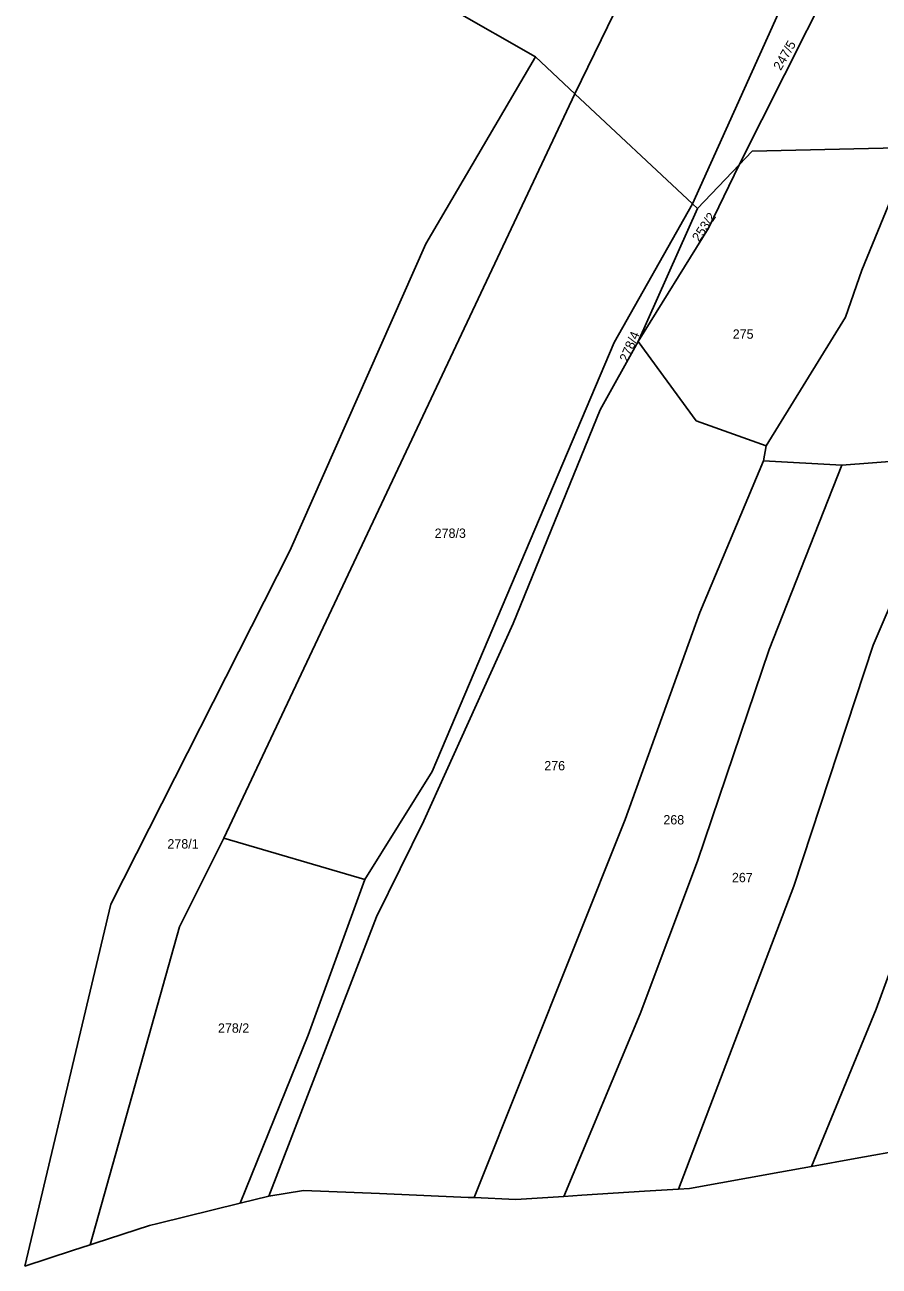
# Model space of a CAD drawing. Extents: x -744566 to -741843, y -1128407 to -1126744.
# Drawn here: x -743416.2 to -743260.5, y -1128308.3 to -1128082 of the extents above; entities that cross this region are included whole.
import ezdxf

# ---------------------------------------------------------------- set-up
doc = ezdxf.new("R2010")
doc.units = 0
doc.layers.add('Hranice parcel', color=7, linetype='Continuous')
doc.layers.add('Parcelní čísla', color=7, linetype='Continuous')

msp = doc.modelspace()

# ---------------------------------------------------------------- linework, layer by layer
at = {"layer": 'Hranice parcel'}
for p, q in [((-743274.12, -1128069.36), (-743294.54, -1128114.63)), ((-743338.22, -1128079.2), (-743323.15, -1128087.88)), ((-743323.15, -1128087.88), (-743315.96, -1128094.6)), ((-743379.94, -1128230.27), (-743315.96, -1128094.6)), ((-743315.96, -1128094.6), (-743294.54, -1128114.63)), ((-743293.63, -1128115.48), (-743286.03, -1128107.53)), ((-743294.54, -1128114.63), (-743293.63, -1128115.48)), ((-743293.63, -1128115.48), (-743304.44, -1128139.77)), ((-743281.08, -1128158.78), (-743281.61, -1128161.52)), ((-743281.61, -1128161.52), (-743267.29, -1128162.3)), ((-743267.29, -1128162.3), (-743246.85, -1128160.74)), ((-743354.2, -1128237.84), (-743379.94, -1128230.27)), ((-743400.49, -1128242.34), (-743416.17, -1128308.32)), ((-743264.87, -1128288.7), (-743247.43, -1128285.55)), ((-743272.83, -1128290.13), (-743264.87, -1128288.7)), ((-743295.06, -1128294.13), (-743278.63, -1128291.17)), ((-743278.63, -1128291.17), (-743272.83, -1128290.13)), ((-743376.91, -1128296.84), (-743371.74, -1128295.57)), ((-743371.74, -1128295.57), (-743365.4, -1128294.5)), ((-743365.4, -1128294.5), (-743351.58, -1128295.09)), ((-743351.58, -1128295.09), (-743344.79, -1128295.38)), ((-743344.79, -1128295.38), (-743335.41, -1128295.78)), ((-743335.41, -1128295.78), (-743334.3, -1128295.83)), ((-743334.3, -1128295.83), (-743326.74, -1128296.15)), ((-743326.74, -1128296.15), (-743317.99, -1128295.59)), ((-743317.99, -1128295.59), (-743314.7, -1128295.38)), ((-743314.7, -1128295.38), (-743303.26, -1128294.65)), ((-743303.26, -1128294.65), (-743297.09, -1128294.26)), ((-743297.09, -1128294.26), (-743295.06, -1128294.13)), ((-743391.95, -1128300.56), (-743376.91, -1128296.84)), ((-743407.48, -1128305.49), (-743404.29, -1128304.45)), ((-743404.29, -1128304.45), (-743403.35, -1128304.14)), ((-743416.17, -1128308.32), (-743407.48, -1128305.49))]:
    msp.add_line(p, q, dxfattribs=at)
for points in [[(-743315.96, -1128094.6), (-743300.41, -1128062.62), (-743282.67, -1128006.78), (-743271.96, -1127961.06)], [(-743286.03, -1128107.53), (-743261.3, -1128058.36), (-743228.15, -1128018.27)], [(-743323.15, -1128087.88), (-743343.09, -1128121.96), (-743367.87, -1128177.92), (-743400.49, -1128242.34)], [(-743286.03, -1128107.53), (-743283.67, -1128105.07), (-743254.5, -1128104.39)], [(-743254.5, -1128104.39), (-743263.65, -1128126.74), (-743266.64, -1128135.34), (-743281.08, -1128158.78)], [(-743304.44, -1128139.77), (-743291.6, -1128119.11), (-743286.03, -1128107.53)], [(-743354.2, -1128237.84), (-743341.96, -1128218.17), (-743308.81, -1128139.96), (-743294.54, -1128114.63)], [(-743304.44, -1128139.77), (-743311.35, -1128152.21), (-743327.18, -1128191.16), (-743343.46, -1128227.15), (-743352.07, -1128244.61), (-743371.74, -1128295.57)], [(-743304.44, -1128139.77), (-743293.84, -1128154.22), (-743281.08, -1128158.78)], [(-743281.61, -1128161.52), (-743293.18, -1128189.13), (-743306.77, -1128226.91), (-743334.3, -1128295.83)], [(-743267.29, -1128162.3), (-743280.53, -1128195.87), (-743293.58, -1128234.48), (-743304.06, -1128262.34), (-743317.99, -1128295.59)], [(-743246.85, -1128160.74), (-743261.61, -1128195.12), (-743276.07, -1128239.05), (-743297.09, -1128294.26)], [(-743228.78, -1128164.26), (-743241.7, -1128201.74), (-743252.05, -1128236.84), (-743261.08, -1128261.44), (-743272.83, -1128290.13)], [(-743404.29, -1128304.45), (-743388.01, -1128246.43), (-743379.94, -1128230.27)], [(-743376.91, -1128296.84), (-743364.57, -1128266.22), (-743354.2, -1128237.84)], [(-743403.35, -1128304.14), (-743393.46, -1128300.93), (-743391.95, -1128300.56)]]:
    msp.add_lwpolyline(points, dxfattribs=at)

# ---------------------------------------------------------------- texts
at = {"layer": 'Parcelní čísla'}
for s, rotation, p in [('247/5', 60, (-743278.443, -1128090.455)), ('253/2', 56, (-743293.325, -1128121.695)), ('278/4', 67, (-743306.337, -1128143.612))]:
    msp.add_text(s, height=1.7, rotation=rotation, dxfattribs=at).set_placement(p)
for s, p in [('275', (-743287.19, -1128139.25)), ('278/3', (-743341.5, -1128175.55)), ('276', (-743321.53, -1128217.93)), ('268', (-743299.83, -1128227.79)), ('278/1', (-743390.19, -1128232.18)), ('267', (-743287.34, -1128238.32)), ('278/2', (-743380.98, -1128265.76))]:
    msp.add_text(s, height=1.7, dxfattribs=at).set_placement(p)

doc.saveas('drawing.dxf')
